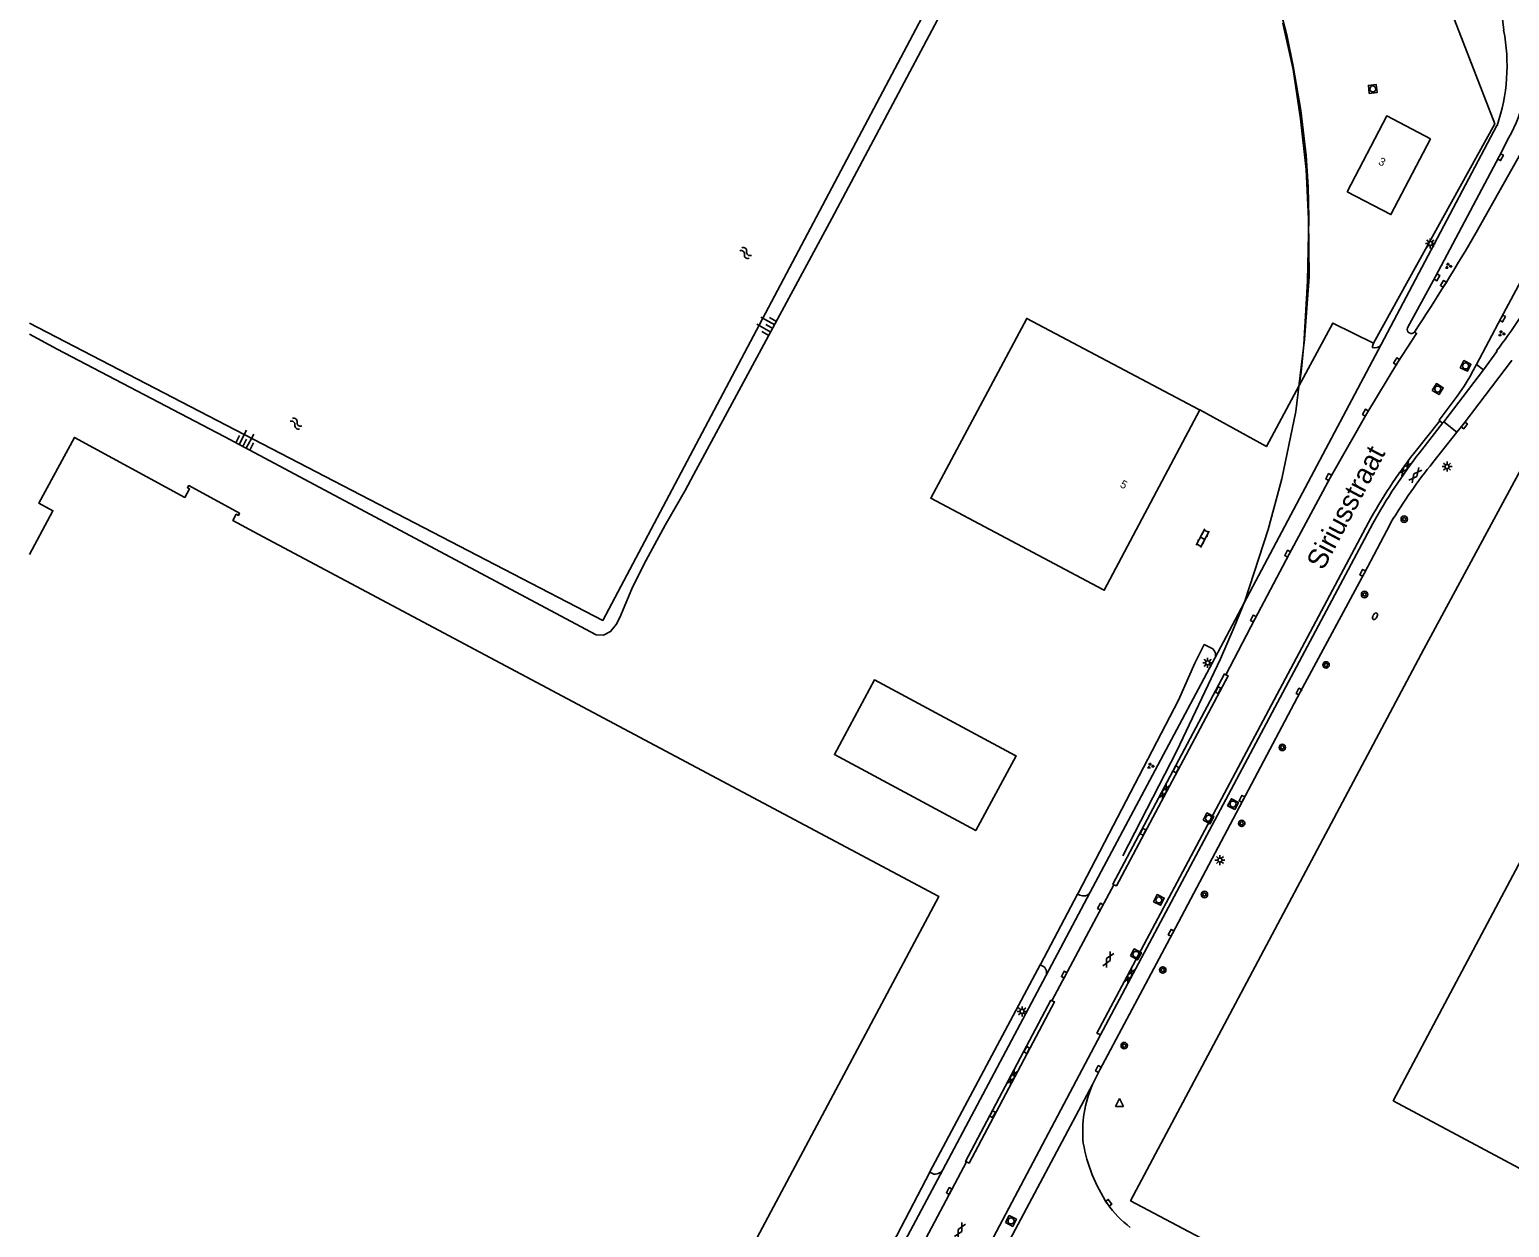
# Model space of a CAD drawing. Extents: x 136000 to 138005, y 398500 to 400500.
# Drawn here: x 136000 to 136184.9, y 398974 to 399123.7 of the extents above; entities that cross this region are included whole.
import ezdxf

# ---------------------------------------------------------------- set-up
doc = ezdxf.new("R2010")
doc.units = 0
for name, color, linetype in [('gg-afsc-erfafscheiding', 7, 'Continuous'), ('gg-afsc-hekwerk', 7, 'Continuous'), ('gg-anno-huisnummerreeks BGT', 7, 'Continuous'), ('gg-anno-openbare ruimte label', 7, 'Continuous'), ('gg-aspt-spoorlijn', 7, 'Continuous'), ('gg-bbg-bijgebouw', 7, 'Continuous'), ('gg-bbg-hoofdgebouw', 7, 'Continuous'), ('gg-knt-bovenkant onderkant talud', 7, 'Continuous'), ('gg-knt-verharding', 7, 'Continuous'), ('gg-knt-verharding nz', 7, 'Continuous'), ('gg-kntw-beschoeiing', 7, 'Continuous'), ('gt-symb-boom', 7, 'Continuous'), ('gt-symb-brandkraan', 7, 'Continuous'), ('gt-symb-gesloten verharding', 7, 'Continuous'), ('gt-symb-groenvak', 7, 'Continuous'), ('gt-symb-klinker verharding', 7, 'Continuous'), ('gt-symb-kolk', 7, 'Continuous'), ('gt-symb-kolk center center', 7, 'Continuous'), ('gt-symb-lichtmast', 7, 'Continuous'), ('gt-symb-rioolschacht', 7, 'Continuous'), ('gt-symb-talud symbool', 7, 'Continuous'), ('gt-symb-waterafsluiter', 7, 'Continuous'), ('gt-symb-watersymbool', 7, 'Continuous')]:
    doc.layers.add(name, color=color, linetype=linetype)

# ---------------------------------------------------------------- blocks, each defined once
blk = doc.blocks.new('gt0-BR')
at = {"layer": 'gt-symb-brandkraan'}
for centre, radius, start, end in [((-0.24, 0), 0.206, 107.5669, 252.4331), ((0.6, -2.66), 3, 106.892, 107.5669), ((0, -0.69), 0.938, 73.108, 106.892), ((-0.6, -2.66), 3, 72.4331, 73.108), ((0.24, 0), 0.206, 287.567, 72.4331), ((0.6, 2.66), 3, 252.4331, 253.108), ((0, 0.69), 0.938, 253.108, 286.8921), ((-0.6, 2.66), 3, 286.8921, 287.567)]:
    blk.add_arc(centre, radius, start, end, dxfattribs=at)
blk = doc.blocks.new('gt0-BOOM')
at = {"layer": 'gt-symb-boom'}
for radius in [0.4, 0.2]:
    blk.add_circle((0, 0), radius, dxfattribs=at)
blk = doc.blocks.new('gt0-KOLK')
at = {"layer": 'gt-symb-kolk'}
blk.add_lwpolyline([(0, 0), (0.37, 0), (0.37, 0.4), (-0.38, 0.4), (-0.38, 0), (0, 0)], dxfattribs=at)
blk = doc.blocks.new('gt0-KOLKCC')
at = {"layer": 'gt-symb-kolk center center'}
blk.add_lwpolyline([(-0.38, 0.2), (0.37, 0.2), (0.37, -0.2), (-0.38, -0.2)], close=True, dxfattribs=at)
blk = doc.blocks.new('gt0-LMAST')
at = {"layer": 'gt-symb-lichtmast'}
for p, q in [((-0.18, 0.17), (-0.45, 0.44)), ((-0.01, 0.25), (-0.01, 0.62)), ((0.17, 0.17), (0.44, 0.44)), ((-0.26, 0), (-0.63, 0)), ((-0.18, -0.18), (-0.45, -0.45)), ((-0.01, -0.25), (-0.01, -0.63)), ((0.44, -0.45), (0.17, -0.18)), ((0.24, 0), (0.62, 0))]:
    blk.add_line(p, q, dxfattribs=at)
blk.add_circle((-0.01, 0), 0.25, dxfattribs=at)
blk = doc.blocks.new('gt0-KL1')
at = {"layer": 'gt-symb-klinker verharding'}
for p, q in [((-1.15, 0.3), (1.15, 0.3)), ((-1, -0.3), (-1, 0.3)), ((-0.5, 0.3), (-0.5, 0.45)), ((0, -0.3), (0, 0.3)), ((0.5, 0.3), (0.5, 0.45)), ((1, -0.3), (1, 0.3)), ((-1.15, -0.3), (1.15, -0.3)), ((-0.5, -0.45), (-0.5, -0.3)), ((0.5, -0.45), (0.5, -0.3))]:
    blk.add_line(p, q, dxfattribs=at)
blk = doc.blocks.new('gt0-RS')
at = {"layer": 'gt-symb-rioolschacht'}
blk.add_lwpolyline([(-0.5, -0.5), (0.5, -0.5), (0.5, 0.5), (-0.5, 0.5)], close=True, dxfattribs=at)
blk.add_circle((0, 0), 0.375, dxfattribs=at)
blk = doc.blocks.new('gt0-GESVH1')
at = {"layer": 'gt-symb-gesloten verharding'}
for p, q in [((-0.99, -0.26), (0.01, 0.24)), ((0.01, -0.26), (-0.99, 0.24)), ((0.01, 0.24), (1.01, -0.26)), ((1.01, 0.24), (0.01, -0.26))]:
    blk.add_line(p, q, dxfattribs=at)
blk = doc.blocks.new('gt0-GRVAK')
at = {"layer": 'gt-symb-groenvak'}
for p, q in [((-0.11, 0.19), (-0.23, 0.24)), ((-0.18, 0.15), (0.09, 0.15)), ((-0.09, 0.21), (-0.16, 0.32)), ((-0.05, 0.21), (-0.05, 0.39)), ((0, 0.21), (0.06, 0.32)), ((0.01, 0.19), (0.13, 0.24)), ((0.26, -0.05), (0.2, 0.06)), ((0.3, -0.05), (0.3, 0.13)), ((0.35, -0.05), (0.41, 0.06)), ((-0.24, -0.23), (-0.36, -0.18)), ((-0.32, -0.26), (-0.05, -0.26)), ((-0.23, -0.21), (-0.29, -0.1)), ((-0.18, -0.2), (-0.18, -0.02)), ((-0.14, -0.21), (-0.07, -0.1)), ((-0.12, -0.23), (0, -0.18)), ((0.24, -0.07), (0.12, -0.02)), ((0.17, -0.11), (0.44, -0.11)), ((0.37, -0.07), (0.49, -0.02))]:
    blk.add_line(p, q, dxfattribs=at)
blk = doc.blocks.new('gt0-WAFSL')
at = {"layer": 'gt-symb-waterafsluiter'}
for p, q in [((-0.5, -0.33), (0, 0.67)), ((0, 0.67), (0.5, -0.33)), ((0.5, -0.33), (-0.5, -0.33))]:
    blk.add_line(p, q, dxfattribs=at)
blk = doc.blocks.new('gt0-WA')
at = {"layer": 'gt-symb-watersymbool'}
for centre, start, end in [((-0.32, 0.02), 28.0725, 151.9275), ((0.43, 0.42), 208.0725, 331.9275), ((-0.32, -0.43), 28.0725, 151.9275), ((0.43, -0.03), 208.0725, 331.9275)]:
    blk.add_arc(centre, 0.425, start, end, dxfattribs=at)
blk = doc.blocks.new('gt0-TALUD_1')
at = {"layer": 'gt-symb-talud symbool'}
for p, q in [((-1, -1), (-1, 0)), ((-0.5, -2), (-0.5, 0)), ((0, -1), (0, 0)), ((0.5, -2), (0.5, 0)), ((1, -1), (1, 0))]:
    blk.add_line(p, q, dxfattribs=at)

msp = doc.modelspace()

# ---------------------------------------------------------------- linework, layer by layer
at = {"layer": 'gg-afsc-erfafscheiding'}
msp.add_lwpolyline([(136116.6, 399130.81), (136100.27, 399100.05), (136082.98, 399068.04), (136081.94, 399066.05), (136079.44, 399061.74), (136077.04, 399057.37), (136076.14, 399055.58), (136075.28, 399053.76), (136073.77, 399050.21), (136073.32, 399049.31), (136072.6, 399048.44), (136071.72, 399047.97), (136070.8, 399048.02), (136024.33, 399072.8), (136003.43, 399083.74)], dxfattribs=at)
at = {"layer": 'gg-afsc-hekwerk'}
for p, q in [((136130.97, 399015.61), (136126.36, 399006.9)), ((136131.01, 399015.69), (136130.97, 399015.61)), ((136131.05, 399015.76), (136131.01, 399015.69)), ((136112.52, 398980.91), (136126.31, 399006.81)), ((136126.31, 399006.81), (136126.36, 399006.9)), ((136112.51, 398980.89), (136107.87, 398972.03)), ((136112.52, 398980.91), (136112.51, 398980.89))]:
    msp.add_line(p, q, dxfattribs=at)
for points in [[(136167.93, 399084.48), (136183.1, 399111.88), (136174.11, 399135.13), (136144.74, 399155.05)], [(136167.93, 399084.48), (136162.87, 399086.99), (136158.67, 399079.18)], [(136158.67, 399079.18), (136154.57, 399071.56), (136146.23, 399076.13)], [(136149.65, 399000), (136174.23, 399046.23), (136190.02, 399075.46)], [(136152.14, 398969.58), (136137.6, 398977.32), (136149.65, 399000)]]:
    msp.add_lwpolyline(points, dxfattribs=at)
at = {"layer": 'gg-aspt-spoorlijn'}
for points in [[(136144.74, 399155.05), (136145.8, 399153.2), (136148.6, 399147.71), (136150.8, 399142.83), (136152.28, 399139.12), (136154.24, 399133.46), (136155.93, 399127.68), (136157.14, 399122.78), (136157.92, 399119.09), (136158.87, 399113.53), (136159.53, 399107.91), (136159.79, 399104), (136159.87, 399100.08), (136159.7, 399092.21), (136159.23, 399084.33), (136158.89, 399080.84), (136158.67, 399079.18)], [(136156.61, 399124.48), (136157.92, 399118.68), (136158.84, 399112.5), (136159.54, 399106.17), (136159.82, 399100.01), (136159.92, 399092.75), (136159.33, 399084.94), (136158.25, 399075.93), (136156.51, 399067.54), (136154.78, 399061.21), (136151.85, 399052.24), (136150.55, 399048.99), (136148.81, 399045.04), (136143.38, 399033.55), (136136.63, 399020.42)]]:
    msp.add_lwpolyline(points, dxfattribs=at)
at = {"layer": 'gg-bbg-bijgebouw'}
msp.add_lwpolyline([(136118.15, 399023.61), (136118.17, 399023.63), (136100.57, 399033.07), (136105.57, 399042.4), (136123.18, 399032.96), (136123.19, 399032.97), (136123.29, 399032.92), (136118.25, 399023.56), (136118.15, 399023.61)], dxfattribs=at)
at = {"layer": 'gg-bbg-hoofdgebouw'}
msp.add_line((136146.13, 399076.18), (136146.23, 399076.13), dxfattribs=at)
for points in [[(136164.66, 399103.38), (136169.61, 399112.87), (136175.07, 399110.02)], [(136175.07, 399110.02), (136170.12, 399100.54), (136164.66, 399103.38)], [(136146.13, 399076.18), (136124.62, 399087.57), (136112.61, 399065.09), (136134.12, 399053.7)], [(136146.23, 399076.13), (136134.3, 399053.6), (136134.12, 399053.7)], [(136000, 398912.21), (136035.2, 398893.51), (136058.71, 398937.64), (136074.95, 398942.63), (136086.19, 398963.79), (136113.62, 399015.35), (136028.57, 399060.6), (136025.4, 399062.3), (136025.83, 399063.09), (136026.09, 399062.95), (136026.23, 399063.22), (136019.88, 399066.67), (136019.73, 399066.4), (136020, 399066.26), (136019.42, 399065.2), (136005.61, 399072.7), (136001.15, 399064.49), (136002.91, 399063.54), (136000, 399058.08)], [(136292.82, 399000), (136303.77, 399020.51), (136288.02, 399028.88), (136282.33, 399037.97), (136277.27, 399034.81), (136271.76, 399043.61), (136266.65, 399040.45), (136261.17, 399049.26), (136256.08, 399046.1), (136250.6, 399054.92), (136245.5, 399051.75), (136240.02, 399060.56), (136234.93, 399057.4), (136213.46, 399068.7), (136195.41, 399034.92), (136194.26, 399035.54), (136194.17, 399035.41), (136194.51, 399035.2), (136175.82, 399000)], [(136175.82, 399000), (136170.41, 398989.8), (136198.31, 398974.9)]]:
    msp.add_lwpolyline(points, dxfattribs=at)
at = {"layer": 'gg-knt-bovenkant onderkant talud'}
msp.add_line((136000, 399085.6), (136003.43, 399083.74), dxfattribs=at)
at = {"layer": 'gg-knt-verharding'}
for p, q in [((136183.56, 399129.49), (136184.22, 399123.58)), ((136183.38, 399111.66), (136168.92, 399084.32)), ((136180.79, 399098.29), (136187.1, 399109.55)), ((136168.92, 399084.32), (136148.14, 399045.11)), ((136167.79, 399083.95), (136167.93, 399084.48)), ((136180.53, 399081.29), (136180.8, 399081.79)), ((136181.68, 399081.16), (136180.8, 399081.79)), ((136172.99, 399070.68), (136176.22, 399074.79)), ((136176.22, 399074.79), (136176.57, 399074.5)), ((136176.57, 399074.5), (136173.69, 399070.78)), ((136175.37, 399069.57), (136178.38, 399073.37)), ((136176.74, 399074.65), (136176.57, 399074.5)), ((136178.38, 399073.37), (136176.74, 399074.65)), ((136167.86, 399061.96), (136133.82, 398998.03)), ((136170.02, 399061.86), (136170.13, 399062.07)), ((136132.55, 399015.89), (136148.14, 399045.11)), ((136130.97, 399015.61), (136131.25, 399015.51)), ((136126.56, 399006.67), (136126.31, 399006.81)), ((136114.11, 398981.19), (136127.01, 399005.43)), ((136112.51, 398980.89), (136112.83, 398980.7))]:
    msp.add_line(p, q, dxfattribs=at)
for points in [[(136180.8, 399081.79), (136183.91, 399087.65), (136192.21, 399103.08), (136198.54, 399114.9)], [(136184.87, 399110.18), (136183.65, 399107.8), (136175.69, 399092.79), (136172.19, 399086.38)], [(136185.27, 399082.21), (136185.18, 399082.28), (136181.12, 399076.9), (136179.14, 399074.32), (136178.38, 399073.37)], [(136181.68, 399081.16), (136183.38, 399083.42), (136183.3, 399083.5)], [(136176.74, 399074.65), (136179.83, 399078.69), (136181.68, 399081.16)], [(136178.4, 399077.85), (136176.14, 399074.87), (136176.22, 399074.79)], [(136133.82, 398998.03), (136133.38, 398998.27), (136167.33, 399062.05)], [(136137.11, 399000), (136142.83, 399010.71), (136158.8, 399040.85), (136166.77, 399055.68), (136170.02, 399061.86)], [(136147.71, 399046.37), (136146.8, 399046.82), (136145.64, 399044.51), (136143.56, 399039.86), (136131.05, 399015.76)], [(136135.51, 399016.81), (136135.37, 399016.89), (136149.34, 399043.14), (136149.5, 399043.05)], [(136149.5, 399043.05), (136149.79, 399042.9), (136135.83, 399016.65), (136135.51, 399016.81)], [(136127.76, 399002.28), (136127.63, 399002.36), (136116.94, 398982.22), (136117.08, 398982.16)], [(136117.08, 398982.16), (136117.41, 398982.01), (136128.1, 399002.16), (136127.76, 399002.28)], [(136137.11, 399000), (136133.74, 398993.69), (136132.83, 398991.83)]]:
    msp.add_lwpolyline(points, dxfattribs=at)
for centre, radius, start, end in [((136161.57, 399119.17), 23.07, 340.9987, 11.0166), ((136170.83, 399118.31), 16.22, 329.9188, 8.0175), ((135927.76, 399246.89), 293.44, 326.7201, 329.5756), ((136128.16, 399125.74), 69.47, 322.551, 330.5043), ((136172.68, 399086.2), 0.518, 160.2139, 320.7834), ((136168.13, 399084.8), 0.917, 248.2326, 328.3918), ((136160.09, 399091.58), 22.88, 323.125, 333.2723), ((136222.95, 399031.71), 63.37, 142.0446, 151.3853), ((136231.48, 399026.31), 72.92, 142.4165, 150.7352), ((136228.73, 399026.66), 68.47, 141.195, 148.8579), ((136147.18, 399045.49), 1.03, 338.2749, 59.138), ((136131.71, 399016.36), 0.965, 241.3558, 330.4536), ((136126.18, 399005.83), 0.92, 333.9782, 65.5574), ((136146.48, 398985.94), 14.87, 156.6287, 185.5208), ((136151.19, 398987.89), 19.8, 189.8399, 213.6063), ((136113.19, 398981.69), 1.05, 249.8591, 331.3896), ((136144.01, 398983.09), 11.16, 213.4963, 234.6868)]:
    msp.add_arc(centre, radius, start, end, dxfattribs=at)
at = {"layer": 'gg-knt-verharding nz'}
for p, q in [((136127.01, 399005.43), (136132.55, 399015.89)), ((136115.84, 398964.06), (136133.82, 398998.03)), ((136132.83, 398991.83), (136117.54, 398963.15)), ((136108.41, 398970.49), (136114.11, 398981.19)), ((136117.08, 398982.16), (136109.31, 398967.52))]:
    msp.add_line(p, q, dxfattribs=at)
for points in [[(136149.5, 399043.05), (136153.1, 399049.98), (136157.39, 399058.09), (136162.52, 399067.66), (136167.11, 399075.7), (136171, 399082.1), (136173.33, 399085.69), (136173.08, 399085.87)], [(136135.51, 399016.81), (136133.99, 399013.98), (136127.76, 399002.28)]]:
    msp.add_lwpolyline(points, dxfattribs=at)
at = {"layer": 'gg-kntw-beschoeiing'}
msp.add_lwpolyline([(136000, 399086.99), (136071.62, 399049.84), (136116.81, 399135.18), (136000, 399228.27)], dxfattribs=at)

# ---------------------------------------------------------------- block references
at = {"layer": 'gt-symb-boom'}
for p in [(136171.79, 399062.48), (136166.83, 399053.07), (136162.02, 399044.27), (136156.55, 399033.96), (136151.48, 399024.47), (136146.82, 399015.58), (136141.61, 399006.15), (136136.8, 398996.7)]:
    msp.add_blockref('gt0-BOOM', p, dxfattribs=at)
at = {"layer": 'gt-symb-brandkraan', "rotation": 61.89717643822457}
msp.add_blockref('gt0-BR', (136168.13, 399050.35), dxfattribs=at)
at = {"layer": 'gt-symb-gesloten verharding'}
for p, rotation in [((136171.91, 399068.85), 51.98433951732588), ((136173.17, 399067.98), 51.984339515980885), ((136141.8, 399028.43), 62.66592413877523), ((136134.79, 399007.45), 62.66592414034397), ((136137.47, 399005.44), 62.66592414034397), ((136122.79, 398992.73), 62.66592414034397), ((136116.26, 398973.6), 62.66592414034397)]:
    msp.add_blockref('gt0-GESVH1', p, dxfattribs=dict(at, rotation=rotation))
at = {"layer": 'gt-symb-groenvak'}
for p in [(136177.3, 399094.11), (136183.94, 399085.68), (136140.07, 399031.65)]:
    msp.add_blockref('gt0-GRVAK', p, dxfattribs=at)
at = {"layer": 'gt-symb-klinker verharding', "rotation": 61.89717643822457}
msp.add_blockref('gt0-KL1', (136146.6, 399060.1), dxfattribs=at)
at = {"layer": 'gt-symb-kolk'}
for p, rotation in [((136183.65, 399107.8), -117.19663261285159), ((136175.69, 399092.79), -117.93293012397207), ((136176.86, 399091.79), 58.08956648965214), ((136183.91, 399087.65), -117.97991980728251), ((136171, 399082.1), 58.75252794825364), ((136167.11, 399075.7), 60.23209669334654), ((136179.14, 399074.32), -127.65273252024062), ((136162.52, 399067.66), 61.81785302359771), ((136157.39, 399058.09), 62.12118820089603), ((136166.77, 399055.68), 61.974683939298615), ((136153.1, 399049.98), 62.5398878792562), ((136158.8, 399040.85), 62.02527007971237), ((136151.68, 399027.45), 62.02527007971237), ((136133.99, 399013.98), 61.70962875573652), ((136142.83, 399010.71), 61.97468394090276), ((136129.47, 399005.48), 62.01295399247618), ((136133.74, 398993.69), 63.38370037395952), ((136115.1, 398978.45), 61.92988648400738), ((136134.7, 398976.93), -53.3364075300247)]:
    msp.add_blockref('gt0-KOLK', p, dxfattribs=dict(at, rotation=rotation))
at = {"layer": 'gt-symb-kolk center center'}
for p, rotation in [((136148.54, 399041.1), -116.69858229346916), ((136143.26, 399031.22), -116.69858229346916), ((136139.14, 399023.41), -117.35185316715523), ((136124.61, 398996.14), -117.35185316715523), ((136120.34, 398988.14), -117.35185316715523)]:
    msp.add_blockref('gt0-KOLKCC', p, dxfattribs=dict(at, rotation=rotation))
at = {"layer": 'gt-symb-lichtmast'}
for p in [(136175.06, 399096.94), (136177.15, 399069.05), (136147.23, 399044.53), (136148.76, 399019.89), (136124.04, 399000.98)]:
    msp.add_blockref('gt0-LMAST', p, dxfattribs=at)
at = {"layer": 'gt-symb-rioolschacht'}
for p, rotation in [((136167.86, 399116.24), 6.890548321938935), ((136179.46, 399081.63), -27.03423447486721), ((136175.98, 399078.74), -31.106307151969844), ((136150.4, 399026.88), 61.89717643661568), ((136147.34, 399025.1), -27.315765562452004), ((136141.12, 399014.9), -26.46400052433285), ((136138.26, 399008.1), -28.438493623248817), ((136122.65, 398974.79), -27.34097807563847)]:
    msp.add_blockref('gt0-RS', p, dxfattribs=dict(at, rotation=rotation))
at = {"layer": 'gt-symb-talud symbool'}
for p, xscale, yscale, rotation in [((136092.88, 399086.31), 1.0002449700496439, 1.0002449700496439, -118.74303563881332), ((136026.64, 399071.58), 1.0001064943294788, 1.0001064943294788, 152.486938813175)]:
    msp.add_blockref('gt0-TALUD_1', p, dxfattribs=dict(at, xscale=xscale, yscale=yscale, rotation=rotation))
at = {"layer": 'gt-symb-waterafsluiter'}
msp.add_blockref('gt0-WAFSL', (136136.21, 398989.41), dxfattribs=at)
at = {"layer": 'gt-symb-watersymbool'}
for p, rotation in [((136089.43, 399095.78), -38.62400399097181), ((136033.25, 399074.46), -38.624003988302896)]:
    msp.add_blockref('gt0-WA', p, dxfattribs=dict(at, rotation=rotation))

# ---------------------------------------------------------------- texts
at = {"layer": 'gg-anno-huisnummerreeks BGT'}
for s, rotation, p in [('3', 332.5, (136168.47, 399106.87)), ('5', 332.1, (136136.19, 399066.55))]:
    msp.add_text(s, height=1, rotation=rotation, dxfattribs=at).set_placement(p)
at = {"layer": 'gg-anno-openbare ruimte label'}
msp.add_text('Siriusstraat', height=2.5, rotation=62.1, dxfattribs=at).set_placement((136161.66, 399055.99))

doc.saveas('drawing.dxf')
